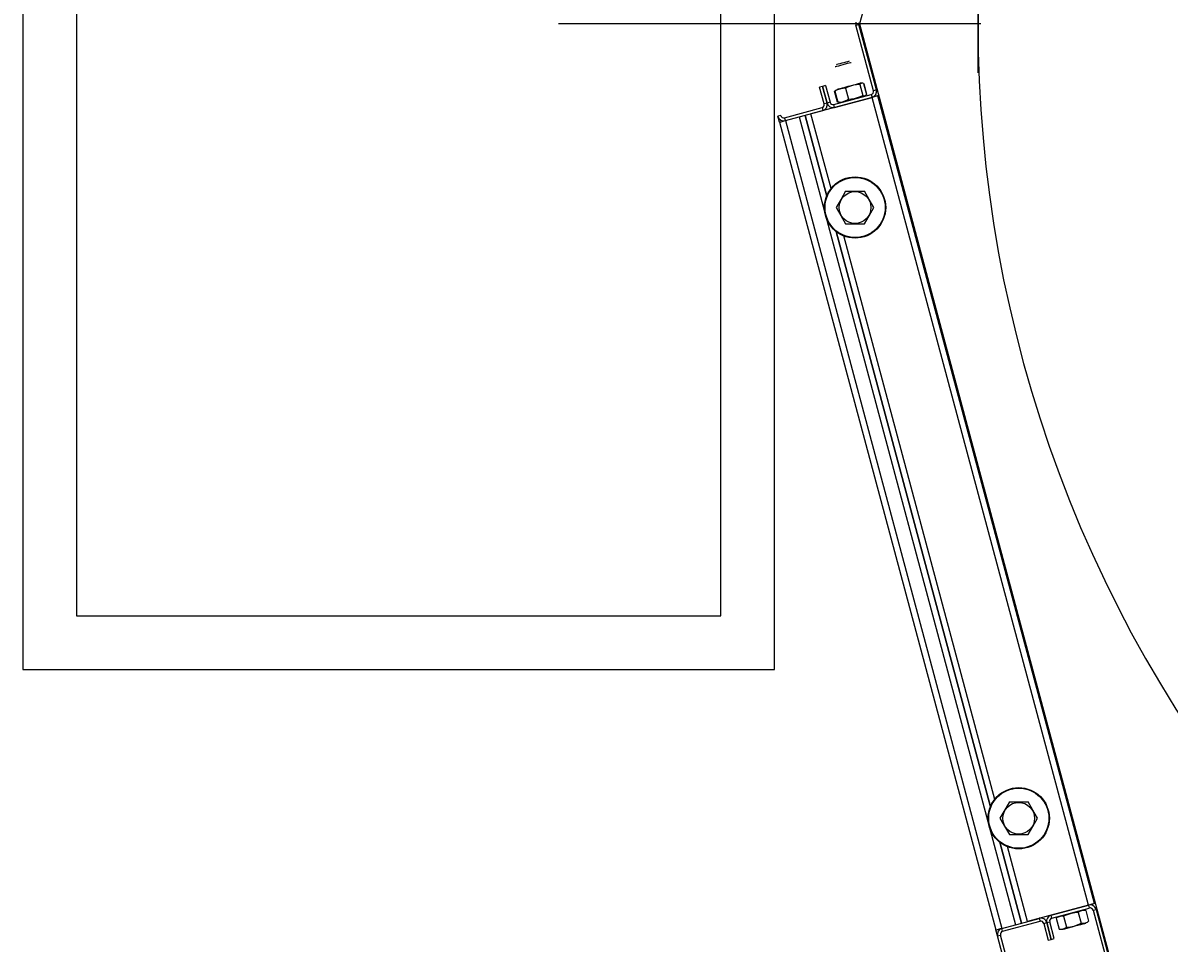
# Model space of a CAD drawing. Extents: x -264222 to -263592, y -1242345 to -1242048.
# Drawn here: x -263853.348 to -263852.814, y -1242087.925 to -1242087.496 of the extents above; entities that cross this region are included whole.
import ezdxf

# ---------------------------------------------------------------- set-up
doc = ezdxf.new("R2010")
doc.units = 0
doc.layers.add('KFA_2D_SITUACIA_DSP', color=7, linetype='Continuous')

msp = doc.modelspace()

# ---------------------------------------------------------------- linework, layer by layer
at = {"layer": 'KFA_2D_SITUACIA_DSP'}
for p, q in [((-263853.34801, -1242087.35727), (-263853.34801, -1242087.79727)), ((-263852.99801, -1242087.79727), (-263852.99801, -1242087.35727)), ((-263853.32301, -1242087.38227), (-263853.32301, -1242087.77227)), ((-263853.02301, -1242087.77227), (-263853.02301, -1242087.38227)), ((-263852.90324, -1242087.51937), (-263852.90324, -1242087.47349)), ((-263852.9569, -1242087.49094), (-263852.95837, -1242087.49643)), ((-263852.9019, -1242087.49643), (-263853.09855, -1242087.49643)), ((-263852.96011, -1242087.49717), (-263852.95873, -1242087.4968)), ((-263852.95195, -1242087.52763), (-263852.96011, -1242087.49717)), ((-263852.95057, -1242087.52726), (-263852.95873, -1242087.4968)), ((-263852.95837, -1242087.49643), (-263852.83765, -1242087.94696)), ((-263852.96971, -1242087.51641), (-263852.9697, -1242087.51641)), ((-263852.9697, -1242087.51641), (-263852.96945, -1242087.51634)), ((-263852.96945, -1242087.51634), (-263852.96891, -1242087.51619)), ((-263852.96919, -1242087.51553), (-263852.9692, -1242087.51554)), ((-263852.96894, -1242087.51547), (-263852.96919, -1242087.51553)), ((-263852.9684, -1242087.51532), (-263852.96894, -1242087.51547)), ((-263852.96891, -1242087.51619), (-263852.96811, -1242087.51598)), ((-263852.96762, -1242087.51511), (-263852.9684, -1242087.51532)), ((-263852.96811, -1242087.51598), (-263852.96712, -1242087.51572)), ((-263852.96669, -1242087.51486), (-263852.96762, -1242087.51511)), ((-263852.96712, -1242087.51572), (-263852.96604, -1242087.51543)), ((-263852.96571, -1242087.5146), (-263852.96669, -1242087.51486)), ((-263852.96604, -1242087.51543), (-263852.96496, -1242087.51514)), ((-263852.96478, -1242087.51435), (-263852.96571, -1242087.5146)), ((-263852.96496, -1242087.51514), (-263852.96397, -1242087.51487)), ((-263852.96401, -1242087.51415), (-263852.96478, -1242087.51435)), ((-263852.96348, -1242087.514), (-263852.96401, -1242087.51415)), ((-263852.96397, -1242087.51487), (-263852.96317, -1242087.51466)), ((-263852.96325, -1242087.51394), (-263852.96348, -1242087.514)), ((-263852.96324, -1242087.51394), (-263852.96325, -1242087.51394)), ((-263852.96317, -1242087.51466), (-263852.96262, -1242087.51451)), ((-263852.96262, -1242087.51451), (-263852.96238, -1242087.51444)), ((-263852.96238, -1242087.51444), (-263852.96237, -1242087.51444)), ((-263852.9756, -1242087.52561), (-263852.97698, -1242087.52598)), ((-263852.97489, -1242087.53378), (-263852.97698, -1242087.52598)), ((-263852.97422, -1242087.52524), (-263852.9756, -1242087.52561)), ((-263852.9756, -1242087.52561), (-263852.97351, -1242087.53341)), ((-263852.97351, -1242087.53341), (-263852.9756, -1242087.52561)), ((-263852.97422, -1242087.52524), (-263852.97213, -1242087.53304)), ((-263852.96871, -1242087.53299), (-263852.97008, -1242087.52789)), ((-263852.96913, -1242087.52743), (-263852.96984, -1242087.52782)), ((-263852.96984, -1242087.52782), (-263852.96971, -1242087.52765)), ((-263852.96984, -1242087.52782), (-263852.96848, -1242087.53293)), ((-263852.96971, -1242087.52765), (-263852.96942, -1242087.52746)), ((-263852.96709, -1242087.5267), (-263852.96913, -1242087.52743)), ((-263852.96883, -1242087.52694), (-263852.96867, -1242087.5269)), ((-263852.96867, -1242087.5269), (-263852.96818, -1242087.52677)), ((-263852.96818, -1242087.52677), (-263852.96738, -1242087.52655)), ((-263852.96738, -1242087.52655), (-263852.96633, -1242087.52627)), ((-263852.96497, -1242087.52652), (-263852.96709, -1242087.5267)), ((-263852.96633, -1242087.52627), (-263852.96509, -1242087.52594)), ((-263852.96509, -1242087.52594), (-263852.96375, -1242087.52558)), ((-263852.96398, -1242087.52605), (-263852.96497, -1242087.52652)), ((-263852.96497, -1242087.52652), (-263852.96361, -1242087.53162)), ((-263852.96117, -1242087.52511), (-263852.96398, -1242087.52605)), ((-263852.96375, -1242087.52558), (-263852.96237, -1242087.52521)), ((-263852.96237, -1242087.52521), (-263852.96106, -1242087.52486)), ((-263852.95832, -1242087.52474), (-263852.96117, -1242087.52511)), ((-263852.96106, -1242087.52486), (-263852.95989, -1242087.52455)), ((-263852.95989, -1242087.52455), (-263852.95894, -1242087.52429)), ((-263852.95894, -1242087.52429), (-263852.95827, -1242087.52411)), ((-263852.95818, -1242087.52457), (-263852.95832, -1242087.52474)), ((-263852.95832, -1242087.52474), (-263852.95695, -1242087.52984)), ((-263852.95827, -1242087.52411), (-263852.95791, -1242087.52402)), ((-263852.95755, -1242087.52413), (-263852.95818, -1242087.52457)), ((-263852.95791, -1242087.52402), (-263852.95786, -1242087.524)), ((-263852.95681, -1242087.52416), (-263852.95755, -1242087.52413)), ((-263852.95654, -1242087.52426), (-263852.95681, -1242087.52416)), ((-263852.95654, -1242087.52426), (-263852.95517, -1242087.52936)), ((-263852.95494, -1242087.5293), (-263852.9563, -1242087.5242)), ((-263852.95057, -1242087.52726), (-263852.95195, -1242087.52763)), ((-263852.95259, -1242087.53075), (-263852.98103, -1242087.53838)), ((-263852.97351, -1242087.53341), (-263852.97489, -1242087.53378)), ((-263852.97213, -1242087.53304), (-263852.97351, -1242087.53341)), ((-263852.97039, -1242087.53405), (-263852.95295, -1242087.52938)), ((-263852.97002, -1242087.53543), (-263852.95259, -1242087.53075)), ((-263852.96848, -1242087.53293), (-263852.96636, -1242087.53275)), ((-263852.96827, -1242087.53301), (-263852.96848, -1242087.53293)), ((-263852.96793, -1242087.53303), (-263852.96827, -1242087.53301)), ((-263852.96636, -1242087.53275), (-263852.96432, -1242087.53202)), ((-263852.96432, -1242087.53202), (-263852.96361, -1242087.53162)), ((-263852.96361, -1242087.53162), (-263852.96076, -1242087.53125)), ((-263852.96076, -1242087.53125), (-263852.95795, -1242087.53031)), ((-263852.95795, -1242087.53031), (-263852.95695, -1242087.52984)), ((-263852.95695, -1242087.52984), (-263852.95675, -1242087.52992)), ((-263852.95675, -1242087.52992), (-263852.956, -1242087.52998)), ((-263852.956, -1242087.52998), (-263852.95536, -1242087.52958)), ((-263852.95536, -1242087.52958), (-263852.95517, -1242087.52936)), ((-263852.95295, -1242087.52938), (-263852.95259, -1242087.53075)), ((-263852.95205, -1242087.53061), (-263852.95259, -1242087.53075)), ((-263852.95213, -1242087.53063), (-263852.95259, -1242087.53075)), ((-263852.85178, -1242087.90698), (-263852.95259, -1242087.53075)), ((-263852.95153, -1242087.53047), (-263852.95205, -1242087.53061)), ((-263852.95106, -1242087.53034), (-263852.95153, -1242087.53047)), ((-263852.95064, -1242087.53023), (-263852.95106, -1242087.53034)), ((-263852.9503, -1242087.53014), (-263852.95064, -1242087.53023)), ((-263852.95004, -1242087.53007), (-263852.9503, -1242087.53014)), ((-263852.94989, -1242087.53003), (-263852.95004, -1242087.53007)), ((-263852.94983, -1242087.53002), (-263852.94989, -1242087.53003)), ((-263852.84902, -1242087.90624), (-263852.94983, -1242087.53002)), ((-263852.99333, -1242087.5402), (-263852.97589, -1242087.53552)), ((-263852.99296, -1242087.54157), (-263852.97553, -1242087.5369)), ((-263852.97169, -1242087.57325), (-263852.98103, -1242087.53838)), ((-263852.97589, -1242087.53552), (-263852.97553, -1242087.5369)), ((-263852.97002, -1242087.53543), (-263852.97048, -1242087.53555)), ((-263852.97002, -1242087.53543), (-263852.97039, -1242087.53405)), ((-263852.99507, -1242087.53919), (-263852.99645, -1242087.53956)), ((-263852.99571, -1242087.54231), (-263852.99645, -1242087.53956)), ((-263852.99571, -1242087.54231), (-263852.99566, -1242087.5423)), ((-263852.99571, -1242087.54231), (-263852.8949, -1242087.91854)), ((-263852.99566, -1242087.5423), (-263852.9955, -1242087.54225)), ((-263852.9955, -1242087.54225), (-263852.99525, -1242087.54219)), ((-263852.99525, -1242087.54219), (-263852.99491, -1242087.54209)), ((-263852.99491, -1242087.54209), (-263852.99449, -1242087.54198)), ((-263852.99449, -1242087.54198), (-263852.99401, -1242087.54185)), ((-263852.99401, -1242087.54185), (-263852.9935, -1242087.54172)), ((-263852.9935, -1242087.54172), (-263852.99296, -1242087.54157)), ((-263852.99296, -1242087.54157), (-263852.99333, -1242087.5402)), ((-263852.99296, -1242087.54157), (-263852.98654, -1242087.53985)), ((-263852.99296, -1242087.54157), (-263852.89215, -1242087.9178)), ((-263852.98654, -1242087.53985), (-263852.88573, -1242087.91608)), ((-263852.9737, -1242087.57674), (-263852.98378, -1242087.53911)), ((-263852.98378, -1242087.53911), (-263852.9737, -1242087.57674)), ((-263852.96487, -1242087.57444), (-263852.96703, -1242087.57819)), ((-263852.96487, -1242087.57444), (-263852.96108, -1242087.57444)), ((-263852.96108, -1242087.57444), (-263852.95719, -1242087.57444)), ((-263852.95719, -1242087.57444), (-263852.95609, -1242087.57444)), ((-263852.95387, -1242087.5783), (-263852.95609, -1242087.57444)), ((-263852.96703, -1242087.57819), (-263852.96925, -1242087.58204)), ((-263852.9517, -1242087.58204), (-263852.95387, -1242087.5783)), ((-263852.96925, -1242087.58204), (-263852.96709, -1242087.58579)), ((-263852.96709, -1242087.58579), (-263852.96487, -1242087.58964)), ((-263852.95609, -1242087.58964), (-263852.95393, -1242087.5859)), ((-263852.95393, -1242087.5859), (-263852.9517, -1242087.58204)), ((-263852.96487, -1242087.58964), (-263852.96108, -1242087.58964)), ((-263852.96108, -1242087.58964), (-263852.95719, -1242087.58964)), ((-263852.95719, -1242087.58964), (-263852.95609, -1242087.58964)), ((-263852.89748, -1242087.8612), (-263852.96928, -1242087.59325)), ((-263852.96928, -1242087.59325), (-263852.89748, -1242087.8612)), ((-263852.89547, -1242087.85771), (-263852.96579, -1242087.59527)), ((-263853.32301, -1242087.77227), (-263853.02301, -1242087.77227)), ((-263853.34801, -1242087.79727), (-263852.99801, -1242087.79727)), ((-263852.88864, -1242087.85891), (-263852.89081, -1242087.86266)), ((-263852.88864, -1242087.85891), (-263852.88486, -1242087.85891)), ((-263852.88486, -1242087.85891), (-263852.88097, -1242087.85891)), ((-263852.88097, -1242087.85891), (-263852.87987, -1242087.85891)), ((-263852.87764, -1242087.86276), (-263852.87987, -1242087.85891)), ((-263852.89081, -1242087.86266), (-263852.89303, -1242087.86651)), ((-263852.87548, -1242087.86651), (-263852.87764, -1242087.86276)), ((-263852.89303, -1242087.86651), (-263852.89087, -1242087.87026)), ((-263852.87771, -1242087.87036), (-263852.87548, -1242087.86651)), ((-263852.89087, -1242087.87026), (-263852.88864, -1242087.87411)), ((-263852.88864, -1242087.87411), (-263852.88486, -1242087.87411)), ((-263852.88486, -1242087.87411), (-263852.88097, -1242087.87411)), ((-263852.88097, -1242087.87411), (-263852.87987, -1242087.87411)), ((-263852.87987, -1242087.87411), (-263852.87771, -1242087.87036)), ((-263852.88297, -1242087.91534), (-263852.89306, -1242087.87772)), ((-263852.89306, -1242087.87772), (-263852.88297, -1242087.91534)), ((-263852.88022, -1242087.9146), (-263852.88957, -1242087.87973)), ((-263852.85178, -1242087.90698), (-263852.88022, -1242087.9146)), ((-263852.86921, -1242087.91165), (-263852.85178, -1242087.90698)), ((-263852.85124, -1242087.90684), (-263852.85178, -1242087.90698)), ((-263852.85178, -1242087.90698), (-263852.85141, -1242087.90836)), ((-263852.85072, -1242087.9067), (-263852.85124, -1242087.90684)), ((-263852.85025, -1242087.90657), (-263852.85072, -1242087.9067)), ((-263852.84983, -1242087.90646), (-263852.85025, -1242087.90657)), ((-263852.84949, -1242087.90637), (-263852.84983, -1242087.90646)), ((-263852.84923, -1242087.9063), (-263852.84949, -1242087.90637)), ((-263852.84908, -1242087.90626), (-263852.84923, -1242087.9063)), ((-263852.84902, -1242087.90624), (-263852.84908, -1242087.90626)), ((-263852.86884, -1242087.91303), (-263852.86921, -1242087.91165)), ((-263852.86884, -1242087.91303), (-263852.85141, -1242087.90836)), ((-263852.86494, -1242087.91221), (-263852.86637, -1242087.91277)), ((-263852.86342, -1242087.91218), (-263852.86494, -1242087.91221)), ((-263852.86258, -1242087.91179), (-263852.86342, -1242087.91218)), ((-263852.86342, -1242087.91218), (-263852.86205, -1242087.91729)), ((-263852.85992, -1242087.91085), (-263852.86258, -1242087.91179)), ((-263852.85722, -1242087.91039), (-263852.85992, -1242087.91085)), ((-263852.85653, -1242087.91034), (-263852.85722, -1242087.91039)), ((-263852.85604, -1242087.91), (-263852.85653, -1242087.91034)), ((-263852.85653, -1242087.91034), (-263852.85516, -1242087.91544)), ((-263852.85461, -1242087.90944), (-263852.85604, -1242087.91)), ((-263852.85308, -1242087.90942), (-263852.85461, -1242087.90944)), ((-263852.85308, -1242087.90942), (-263852.85172, -1242087.91452)), ((-263852.84966, -1242087.90937), (-263852.84828, -1242087.909)), ((-263852.84966, -1242087.90937), (-263852.82655, -1242087.99562)), ((-263852.84828, -1242087.909), (-263852.82517, -1242087.99525)), ((-263852.8932, -1242087.91808), (-263852.89269, -1242087.91794)), ((-263852.89269, -1242087.91794), (-263852.89215, -1242087.9178)), ((-263852.89215, -1242087.9178), (-263852.87472, -1242087.91313)), ((-263852.89215, -1242087.9178), (-263852.88573, -1242087.91608)), ((-263852.89178, -1242087.91918), (-263852.89215, -1242087.9178)), ((-263852.89178, -1242087.91918), (-263852.87435, -1242087.91451)), ((-263852.87472, -1242087.91313), (-263852.87435, -1242087.91451)), ((-263852.8726, -1242087.91551), (-263852.87123, -1242087.91514)), ((-263852.8726, -1242087.91551), (-263852.87051, -1242087.92331)), ((-263852.87123, -1242087.91514), (-263852.86985, -1242087.91478)), ((-263852.86914, -1242087.92294), (-263852.87123, -1242087.91514)), ((-263852.87123, -1242087.91514), (-263852.86914, -1242087.92294)), ((-263852.86776, -1242087.92258), (-263852.86985, -1242087.91478)), ((-263852.86637, -1242087.91277), (-263852.86686, -1242087.91311)), ((-263852.86686, -1242087.91311), (-263852.86549, -1242087.91821)), ((-263852.86397, -1242087.91819), (-263852.86254, -1242087.91762)), ((-263852.86195, -1242087.91787), (-263852.86289, -1242087.91812)), ((-263852.86254, -1242087.91762), (-263852.86205, -1242087.91729)), ((-263852.86205, -1242087.91729), (-263852.86112, -1242087.91721)), ((-263852.86079, -1242087.91756), (-263852.86195, -1242087.91787)), ((-263852.86112, -1242087.91721), (-263852.85843, -1242087.91672)), ((-263852.85948, -1242087.91721), (-263852.86079, -1242087.91756)), ((-263852.85811, -1242087.91684), (-263852.85948, -1242087.91721)), ((-263852.85843, -1242087.91672), (-263852.85579, -1242087.91574)), ((-263852.85676, -1242087.91648), (-263852.85811, -1242087.91684)), ((-263852.85551, -1242087.91615), (-263852.85676, -1242087.91648)), ((-263852.85579, -1242087.91574), (-263852.85516, -1242087.91544)), ((-263852.85445, -1242087.91586), (-263852.85551, -1242087.91615)), ((-263852.85516, -1242087.91544), (-263852.85364, -1242087.91542)), ((-263852.85365, -1242087.91565), (-263852.85445, -1242087.91586)), ((-263852.85314, -1242087.91551), (-263852.85365, -1242087.91565)), ((-263852.85364, -1242087.91542), (-263852.85221, -1242087.91486)), ((-263852.85297, -1242087.91546), (-263852.85314, -1242087.91551)), ((-263852.85221, -1242087.91486), (-263852.85172, -1242087.91452)), ((-263852.8949, -1242087.91854), (-263852.89485, -1242087.91852)), ((-263852.89417, -1242087.92129), (-263852.8949, -1242087.91854)), ((-263852.89485, -1242087.91852), (-263852.89469, -1242087.91848)), ((-263852.89469, -1242087.91848), (-263852.89444, -1242087.91841)), ((-263852.89444, -1242087.91841), (-263852.8941, -1242087.91832)), ((-263852.89417, -1242087.92129), (-263852.89279, -1242087.92092)), ((-263852.87105, -1242088.00755), (-263852.89417, -1242087.92129)), ((-263852.8941, -1242087.91832), (-263852.89368, -1242087.91821)), ((-263852.89368, -1242087.91821), (-263852.8932, -1242087.91808)), ((-263852.86968, -1242088.00718), (-263852.89279, -1242087.92092)), ((-263852.87051, -1242087.92331), (-263852.86914, -1242087.92294)), ((-263852.86914, -1242087.92294), (-263852.86776, -1242087.92258)), ((-263852.86549, -1242087.91821), (-263852.86397, -1242087.91819)), ((-263852.86389, -1242087.91839), (-263852.86394, -1242087.9184)), ((-263852.86355, -1242087.9183), (-263852.86389, -1242087.91839)), ((-263852.86289, -1242087.91812), (-263852.86355, -1242087.9183))]:
    msp.add_line(p, q, dxfattribs=at)
for centre, radius in [((-263852.96048, -1242087.58204), 0.01425), ((-263852.96048, -1242087.58204), 0.01401), ((-263852.96048, -1242087.58204), 0.00739), ((-263852.88426, -1242087.86651), 0.01425), ((-263852.88426, -1242087.86651), 0.01401), ((-263852.88426, -1242087.86651), 0.00739)]:
    msp.add_circle(centre, radius, dxfattribs=at)
for centre, radius, start, end in [((-263852.30474, -1242087.49643), 0.5985, 55.15038, 304.84962), ((-263852.95736, -1242087.49643), 0.00285, 165, 195), ((-263852.95736, -1242087.49643), 0.00143, 165, 195), ((-263852.95332, -1242087.528), 0.00143, 285, 15), ((-263852.95332, -1242087.528), 0.00285, 285, 15), ((-263852.97626, -1242087.53415), 0.00285, 285, 15), ((-263852.97076, -1242087.53267), 0.00285, 195, 285), ((-263852.97076, -1242087.53267), 0.00143, 195, 285), ((-263852.97626, -1242087.53415), 0.00143, 285, 15), ((-263852.9937, -1242087.53882), 0.00285, 195, 285), ((-263852.9937, -1242087.53882), 0.00143, 195, 285), ((-263852.85104, -1242087.90973), 0.00285, 15, 105), ((-263852.86847, -1242087.91441), 0.00285, 105, 195), ((-263852.85104, -1242087.90973), 0.00143, 15, 105), ((-263852.89141, -1242087.92055), 0.00285, 105, 195), ((-263852.87398, -1242087.91588), 0.00285, 15, 105), ((-263852.87398, -1242087.91588), 0.00142, 15, 105), ((-263852.86847, -1242087.91441), 0.00143, 105, 195), ((-263852.89141, -1242087.92055), 0.00143, 105, 195)]:
    msp.add_arc(centre, radius, start, end, dxfattribs=at)

doc.saveas('drawing.dxf')
